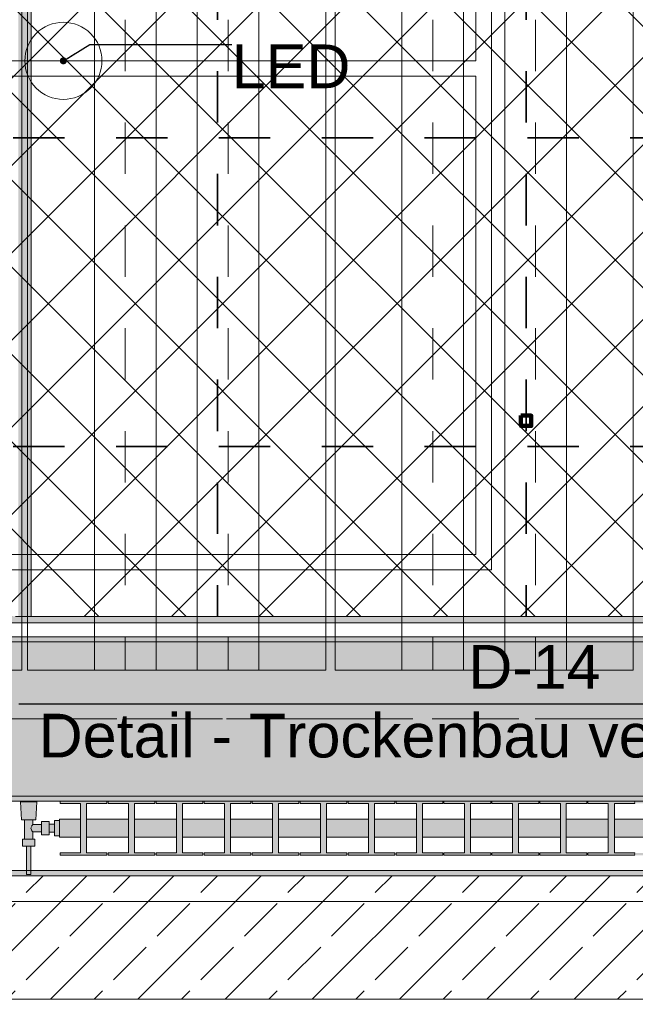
# Model space of a CAD drawing. Header units: metres. Extents: x -3.6 to 85.2, y -11 to 16.8.
# Tile 364 of 508: x 44.6 to 45.8, y 0 to 1.9. Entities that reach past the tile are written whole.
import ezdxf

# ---------------------------------------------------------------- set-up
doc = ezdxf.new("R2010")
doc.units = ezdxf.units.M
doc.header["$MEASUREMENT"] = 0
for name, pattern in [('Achse', [0.2, 0.1, -0.05, 0, -0.05]), ('Punktlinie weit', [0.06, 0.01, -0.05]), ('Strichlinie doppelt', [0.546806, 0.264583, -0.105833, 0.070556, -0.105833]), ('STRICHPUNKT', [0.015, 0.0075, -0.00375, 0, -0.00375])]:
    doc.linetypes.add(name, pattern=pattern)
for name, color, linetype in [('154 - Bemaßung_ Beschriftung.Ausbau - Deckenspiegel', 7, 'Continuous'), ('208 - Marker.Detail', 7, 'Continuous'), ('305 - Elemente.Linie_ Schraffur - Deckenspiegel', 7, 'Continuous'), ('451 - Universal.Achsen Raster', 7, 'Continuous'), ('605 - Struktur.Wand Innen', 7, 'Continuous'), ('608 - Struktur.Träger', 7, 'Continuous'), ('Neubau_154 - Bemaßung_ Beschriftung.Ausbau - Deckenspiegel', 7, 'Continuous'), ('Neubau_651 - Abdeckung.Decke abgehängt_ bekleidet', 7, 'Continuous'), ('Neubau_653 - Abdeckung.TB Verkofferung', 7, 'Continuous'), ('Neubau_702 - Einrichtung.Möbel Sanitär', 7, 'Continuous'), ('Neubau_801 - HKLSE.Heizung_ Klima_ Lüftung', 7, 'Continuous'), ('Neubau_804 - HKLSE.Elektrik', 7, 'Continuous')]:
    doc.layers.add(name, color=color, linetype=linetype)
doc.styles.add('ERSTELLTER_STIL_2', font='txt')
doc.dimstyles.new('ERSTELLTER_STIL__1', dxfattribs={"dimtxt": 0.1, "dimasz": 0.0532, "dimexe": 0.18, "dimexo": 0.0625, "dimgap": 0, "dimtad": 1, "dimtih": 1, "dimtoh": 1, "dimzin": 0, "dimdsep": 46, "dimtxsty": 'ERSTELLTER_STIL_2', "dimblk": 'ARROWHEAD_2', "dimblk1": 'ARROWHEAD_2', "dimblk2": 'ARROWHEAD_2', "dimcen": 0.09, "dimse1": 1, "dimse2": 1, "dimclrd": 7, "dimclre": 7, "dimclrt": 7, "dimazin": 0, "dimtfac": 1, "dimtdec": 4, "dimtmove": 0, "dimatfit": 3, "dimfxl": 1, "dimtolj": 1, "dimtzin": 0, "dimarcsym": 0})
doc.dimstyles.new('ERSTELLTER_STIL__4', dxfattribs={"dimtxt": 0.1, "dimasz": 0.0532, "dimexe": 0.18, "dimexo": 0.0625, "dimgap": 0, "dimtad": 1, "dimzin": 0, "dimdsep": 46, "dimtxsty": 'ERSTELLTER_STIL_2', "dimblk": 'ARROWHEAD_2', "dimblk1": 'ARROWHEAD_2', "dimblk2": 'ARROWHEAD_2', "dimcen": 0.09, "dimse1": 1, "dimse2": 1, "dimclrd": 7, "dimclre": 7, "dimclrt": 7, "dimazin": 0, "dimtfac": 1, "dimtdec": 4, "dimtmove": 0, "dimatfit": 3, "dimfxl": 1, "dimtolj": 1, "dimtzin": 0, "dimarcsym": 0})
doc.dimstyles.new('ERSTELLTER_STIL__5', dxfattribs={"dimtxt": 0.18, "dimasz": 0.02736, "dimexe": 0.18, "dimexo": 0.0625, "dimgap": 0, "dimtad": 0, "dimtih": 1, "dimtoh": 1, "dimdec": 4, "dimzin": 0, "dimdsep": 46, "dimcen": 0.09, "dimadec": 0, "dimazin": 0, "dimtfac": 1, "dimtdec": 4, "dimtmove": 0, "dimatfit": 3, "dimldrblk": 'ARROWHEAD_11', "dimfxl": 1, "dimtolj": 1, "dimtzin": 0, "dimarcsym": 0})
pattern_1 = [(45, (0, 0), (-0.01767767, 0.01767767), [0, -0.025])]
pattern_2 = [(45, (0, 0), (-0.08485281, 0.08485281), []), (45, (-0.04243, 0.04243), (-0.08485281, 0.08485281), [0.09, -0.03])]

# ---------------------------------------------------------------- blocks, each defined once
blk = doc.blocks.new('*D218')
at = {"layer": '154 - Bemaßung_ Beschriftung.Ausbau - Deckenspiegel', "color": 7, "linetype": 'Continuous', "lineweight": 5}
for p, q in [((44.3625, -0.9039), (44.3625, -0.7989)), ((44.9625, -0.9039), (44.9625, -0.7989)), ((44.3827, -0.8164), (44.3423, -0.8864)), ((44.9827, -0.8164), (44.9423, -0.8864)), ((44.3625, -0.8514), (44.9625, -0.8514))]:
    blk.add_line(p, q, dxfattribs=at)
at = {"layer": '154 - Bemaßung_ Beschriftung.Ausbau - Deckenspiegel', "color": 7, "lineweight": 5, "insert": (44.5866, -0.8314), "char_height": 0.1, "attachment_point": 7, "style": 'ERSTELLTER_STIL_2'}
blk.add_mtext('\\A1;{\\pql;\\fArial|b0|i0|c0|p38;60}', dxfattribs=at)
blk = doc.blocks.new('ARROWHEAD_2')
at = {"color": 0, "linetype": 'Continuous', "lineweight": 0}
for p, q in [((-0.378, -0.655), (0.378, 0.655)), ((0, 0), (-1, 0))]:
    blk.add_line(p, q, dxfattribs=at)
blk = doc.blocks.new('*D219')
at = {"layer": '154 - Bemaßung_ Beschriftung.Ausbau - Deckenspiegel', "color": 7, "linetype": 'Continuous', "lineweight": 5}
for p, q in [((44.9625, -0.9039), (44.9625, -0.7989)), ((45.5625, -0.9039), (45.5625, -0.7989)), ((44.9827, -0.8164), (44.9423, -0.8864)), ((45.5827, -0.8164), (45.5423, -0.8864)), ((44.9625, -0.8514), (45.5625, -0.8514))]:
    blk.add_line(p, q, dxfattribs=at)
at = {"layer": '154 - Bemaßung_ Beschriftung.Ausbau - Deckenspiegel', "color": 7, "lineweight": 5, "insert": (45.1866, -0.8314), "char_height": 0.1, "attachment_point": 7, "style": 'ERSTELLTER_STIL_2'}
blk.add_mtext('\\A1;{\\pql;\\fArial|b0|i0|c0|p38;60}', dxfattribs=at)
blk = doc.blocks.new('*D220')
at = {"layer": '154 - Bemaßung_ Beschriftung.Ausbau - Deckenspiegel', "color": 7, "linetype": 'Continuous', "lineweight": 5}
for p, q in [((45.5625, -0.9039), (45.5625, -0.7989)), ((46.1625, -0.9039), (46.1625, -0.7989)), ((45.5827, -0.8164), (45.5423, -0.8864)), ((46.1827, -0.8164), (46.1423, -0.8864)), ((45.5625, -0.8514), (46.1625, -0.8514))]:
    blk.add_line(p, q, dxfattribs=at)
at = {"layer": '154 - Bemaßung_ Beschriftung.Ausbau - Deckenspiegel', "color": 7, "lineweight": 5, "insert": (45.7866, -0.8314), "char_height": 0.1, "attachment_point": 7, "style": 'ERSTELLTER_STIL_2'}
blk.add_mtext('\\A1;{\\pql;\\fArial|b0|i0|c0|p38;60}', dxfattribs=at)
blk = doc.blocks.new('*D397')
at = {"layer": '154 - Bemaßung_ Beschriftung.Ausbau - Deckenspiegel', "color": 7, "linetype": 'Continuous', "lineweight": 5}
for p, q in [((46.2619, 1.8502), (46.3319, 1.8098)), ((46.3494, 1.83), (46.2444, 1.83)), ((46.2969, 0.93), (46.2969, 1.83)), ((46.2619, 0.9502), (46.3319, 0.9098)), ((46.3494, 0.93), (46.2444, 0.93)), ((46.2969, 0.8958), (46.2969, 0.93))]:
    blk.add_line(p, q, dxfattribs=at)
at = {"layer": '154 - Bemaßung_ Beschriftung.Ausbau - Deckenspiegel', "color": 7, "lineweight": 5, "insert": (46.2769, 1.3041), "char_height": 0.1, "attachment_point": 7, "rotation": 90, "style": 'ERSTELLTER_STIL_2'}
blk.add_mtext('\\A1;{\\pql;\\fArial|b0|i0|c0|p38;90}', dxfattribs=at)
blk = doc.blocks.new('*D398')
at = {"layer": '154 - Bemaßung_ Beschriftung.Ausbau - Deckenspiegel', "color": 7, "linetype": 'Continuous', "lineweight": 5}
for p, q in [((46.2619, 2.7502), (46.3319, 2.7098)), ((46.3494, 2.73), (46.2444, 2.73)), ((46.2969, 1.83), (46.2969, 2.73)), ((46.2619, 1.8502), (46.3319, 1.8098)), ((46.3494, 1.83), (46.2444, 1.83))]:
    blk.add_line(p, q, dxfattribs=at)
at = {"layer": '154 - Bemaßung_ Beschriftung.Ausbau - Deckenspiegel', "color": 7, "lineweight": 5, "insert": (46.2769, 2.2041), "char_height": 0.1, "attachment_point": 7, "rotation": 90, "style": 'ERSTELLTER_STIL_2'}
blk.add_mtext('\\A1;{\\pql;\\fArial|b0|i0|c0|p38;90}', dxfattribs=at)
blk = doc.blocks.new('*D408')
at = {"layer": '154 - Bemaßung_ Beschriftung.Ausbau - Deckenspiegel', "color": 7, "linetype": 'Continuous', "lineweight": 5}
for p, q in [((44.3625, -1.1039), (44.3625, -0.9989)), ((45.5625, -1.1039), (45.5625, -0.9989)), ((44.3827, -1.0164), (44.3423, -1.0864)), ((45.5827, -1.0164), (45.5423, -1.0864)), ((44.3625, -1.0514), (45.5625, -1.0514))]:
    blk.add_line(p, q, dxfattribs=at)
at = {"layer": '154 - Bemaßung_ Beschriftung.Ausbau - Deckenspiegel', "color": 7, "lineweight": 5, "insert": (44.8294, -1.0314), "char_height": 0.1, "attachment_point": 7, "style": 'ERSTELLTER_STIL_2'}
blk.add_mtext('\\A1;{\\pql;\\fArial|b0|i0|c0|p38;1,20}', dxfattribs=at)
blk = doc.blocks.new('*D409')
at = {"layer": '154 - Bemaßung_ Beschriftung.Ausbau - Deckenspiegel', "color": 7, "linetype": 'Continuous', "lineweight": 5}
for p, q in [((45.5625, -1.1039), (45.5625, -0.9989)), ((46.7625, -1.1039), (46.7625, -0.9989)), ((45.5827, -1.0164), (45.5423, -1.0864)), ((46.7827, -1.0164), (46.7423, -1.0864)), ((45.5625, -1.0514), (46.7625, -1.0514))]:
    blk.add_line(p, q, dxfattribs=at)
at = {"layer": '154 - Bemaßung_ Beschriftung.Ausbau - Deckenspiegel', "color": 7, "lineweight": 5, "insert": (46.0294, -1.0314), "char_height": 0.1, "attachment_point": 7, "style": 'ERSTELLTER_STIL_2'}
blk.add_mtext('\\A1;{\\pql;\\fArial|b0|i0|c0|p38;1,20}', dxfattribs=at)
blk = doc.blocks.new('*D418')
at = {"layer": '154 - Bemaßung_ Beschriftung.Ausbau - Deckenspiegel', "color": 7, "linetype": 'Continuous', "lineweight": 5}
for p, q in [((39.7075, 1.1002), (39.7775, 1.0598)), ((39.795, 1.08), (39.69, 1.08)), ((39.7425, 0.7495), (39.7425, 1.08)), ((39.7075, 0.7697), (39.7775, 0.7293)), ((39.795, 0.7495), (39.69, 0.7495)), ((39.7425, 0.7153), (39.7425, 0.7495))]:
    blk.add_line(p, q, dxfattribs=at)
at = {"layer": '154 - Bemaßung_ Beschriftung.Ausbau - Deckenspiegel', "color": 7, "lineweight": 5, "insert": (39.7242, 0.7888), "char_height": 0.1, "attachment_point": 7, "rotation": 90, "style": 'ERSTELLTER_STIL_2'}
blk.add_mtext('\\A1;{\\pql;\\fArial|b0|i0|c0|p38;33\\fArial|b0|i0|c0|p38;\\A1{\\H.66x;\\S05^  ;}}', dxfattribs=at)
blk = doc.blocks.new('*D419')
at = {"layer": '154 - Bemaßung_ Beschriftung.Ausbau - Deckenspiegel', "color": 7, "linetype": 'Continuous', "lineweight": 5}
for p, q in [((39.7075, 1.7002), (39.7775, 1.6598)), ((39.795, 1.68), (39.69, 1.68)), ((39.7425, 1.08), (39.7425, 1.68)), ((39.7075, 1.1002), (39.7775, 1.0598)), ((39.795, 1.08), (39.69, 1.08))]:
    blk.add_line(p, q, dxfattribs=at)
at = {"layer": '154 - Bemaßung_ Beschriftung.Ausbau - Deckenspiegel', "color": 7, "lineweight": 5, "insert": (39.7225, 1.3041), "char_height": 0.1, "attachment_point": 7, "rotation": 90, "style": 'ERSTELLTER_STIL_2'}
blk.add_mtext('\\A1;{\\pql;\\fArial|b0|i0|c0|p38;60}', dxfattribs=at)
blk = doc.blocks.new('*D420')
at = {"layer": '154 - Bemaßung_ Beschriftung.Ausbau - Deckenspiegel', "color": 7, "linetype": 'Continuous', "lineweight": 5}
for p, q in [((39.7075, 2.3002), (39.7775, 2.2598)), ((39.795, 2.28), (39.69, 2.28)), ((39.7425, 1.68), (39.7425, 2.28)), ((39.7075, 1.7002), (39.7775, 1.6598)), ((39.795, 1.68), (39.69, 1.68))]:
    blk.add_line(p, q, dxfattribs=at)
at = {"layer": '154 - Bemaßung_ Beschriftung.Ausbau - Deckenspiegel', "color": 7, "lineweight": 5, "insert": (39.7225, 1.9041), "char_height": 0.1, "attachment_point": 7, "rotation": 90, "style": 'ERSTELLTER_STIL_2'}
blk.add_mtext('\\A1;{\\pql;\\fArial|b0|i0|c0|p38;60}', dxfattribs=at)
blk = doc.blocks.new('*D426')
at = {"layer": '154 - Bemaßung_ Beschriftung.Ausbau - Deckenspiegel', "color": 7, "linetype": 'Continuous', "lineweight": 5}
for p, q in [((39.5075, 1.1502), (39.5775, 1.1098)), ((39.595, 1.13), (39.49, 1.13)), ((39.5425, 0.7495), (39.5425, 1.13)), ((39.5075, 0.7697), (39.5775, 0.7293)), ((39.595, 0.7495), (39.49, 0.7495)), ((39.5425, 0.7153), (39.5425, 0.7495))]:
    blk.add_line(p, q, dxfattribs=at)
at = {"layer": '154 - Bemaßung_ Beschriftung.Ausbau - Deckenspiegel', "color": 7, "lineweight": 5, "insert": (39.5242, 0.8138), "char_height": 0.1, "attachment_point": 7, "rotation": 90, "style": 'ERSTELLTER_STIL_2'}
blk.add_mtext('\\A1;{\\pql;\\fArial|b0|i0|c0|p38;38\\fArial|b0|i0|c0|p38;\\A1{\\H.66x;\\S05^  ;}}', dxfattribs=at)
blk = doc.blocks.new('ARROWHEAD_11')
at = {"color": 0, "linetype": 'Continuous', "lineweight": 0}
blk.add_line((0, 0), (-1, 0), dxfattribs=at)
at = {"color": 0, "linetype": 'Continuous', "lineweight": 0, "const_width": 0.25, "flags": 128}
blk.add_lwpolyline([(-0.125, 0, 1), (0.125, 0, 1)], format="xyb", close=True, dxfattribs=at)

msp = doc.modelspace()

# ---------------------------------------------------------------- hatches: boundary and pattern name
at = {"layer": '605 - Struktur.Wand Innen', "linetype": 'Continuous', "lineweight": 0, "true_color": 0x000000}
h = msp.add_hatch(dxfattribs=at)
h.set_pattern_fill('Gips_0001', color=18, style=0, pattern_type=2)
h.set_pattern_definition(pattern_1)
h.paths.add_polyline_path([(44.14, 0.245), (47.17, 0.245), (47.17, 0.255), (44.14, 0.255)])
h = msp.add_hatch(dxfattribs=at)
h.set_pattern_fill('Beton__Stahlbeton_0001', color=18, style=0, pattern_type=2)
h.set_pattern_definition(pattern_2)
h.paths.add_polyline_path([(44.14, 0.005), (52.295, 0.005), (52.295, 0.245), (44.14, 0.245)])
at = {"layer": '608 - Struktur.Träger', "linetype": 'Continuous', "lineweight": 0, "true_color": 0x000000}
h = msp.add_hatch(dxfattribs=at)
h.set_pattern_fill('Gips_0001', color=18, style=0, pattern_type=2)
h.set_pattern_definition(pattern_1)
h.paths.add_polyline_path([(43.89, 0.7), (47.16, 0.7), (47.16, 0.71), (43.89, 0.71)])
h = msp.add_hatch(dxfattribs=at)
h.set_pattern_fill('Beton__Stahlbeton_0001', color=18, style=0, pattern_type=2)
h.set_pattern_definition(pattern_2)
h.paths.add_polyline_path([(0.69, 0.7), (0.38, 0.7), (0.38, 0.4), (0.69, 0.4), (3.97, 0.4), (4.29, 0.4), (7.57, 0.4), (7.89, 0.4), (11.17, 0.4), (11.49, 0.4), (14.77, 0.4), (15.09, 0.4), (18.37, 0.4), (18.69, 0.4), (21.97, 0.4), (22.29, 0.4), (25.57, 0.4), (25.89, 0.4), (29.17, 0.4), (29.49, 0.4), (32.77, 0.4), (33.09, 0.4), (36.37, 0.4), (36.69, 0.4), (39.97, 0.4), (40.29, 0.4), (43.57, 0.4), (43.89, 0.4), (47.17, 0.4), (47.49, 0.4), (50.77, 0.4), (51.09, 0.4), (51.8, 0.4), (51.97, 0.4), (54.37, 0.4), (54.69, 0.4), (57.97, 0.4), (58.29, 0.4), (61.57, 0.4), (61.88, 0.4), (61.88, 0.7), (61.57, 0.7), (58.29, 0.7), (57.97, 0.7), (54.69, 0.7), (54.37, 0.7), (51.97, 0.7), (51.8, 0.7), (51.09, 0.7), (50.77, 0.7), (47.49, 0.7), (47.16, 0.7), (43.89, 0.7), (43.57, 0.7), (40.29, 0.7), (39.935, 0.7), (36.69, 0.7), (36.37, 0.7), (33.09, 0.7), (32.77, 0.7), (29.49, 0.7), (29.17, 0.7), (25.89, 0.7), (25.57, 0.7), (22.29, 0.7), (21.97, 0.7), (18.69, 0.7), (18.37, 0.7), (15.09, 0.7), (14.77, 0.7), (11.49, 0.7), (11.17, 0.7), (7.89, 0.7), (7.57, 0.7), (4.29, 0.7), (3.97, 0.7)])
h = msp.add_hatch(dxfattribs=at)
h.set_pattern_fill('Gips_0001', color=18, style=0, pattern_type=2)
h.set_pattern_definition(pattern_1)
h.paths.add_polyline_path([(43.89, 0.4), (43.89, 0.39), (47.17, 0.39), (47.17, 0.4)])
at = {"layer": 'Neubau_651 - Abdeckung.Decke abgehängt_ bekleidet', "linetype": 'Continuous', "lineweight": 13, "true_color": 0xffbfbf}
h = msp.add_hatch(dxfattribs=at)
h.set_pattern_fill('Raster_20x20_Diagonal_0001', color=254, style=0, pattern_type=2)
h.set_pattern_definition([(45, (0, 0), (-0.0848528, 0.0848528), []), (135, (0, 0), (0.0848528, 0.0848528), [])])
h.paths.add_polyline_path([(43.965, 0.945), (44.29, 0.945), (44.29, 0.7495), (47.16, 0.7495), (47.16, 3.81), (43.965, 3.81)])
at = {"layer": 'Neubau_653 - Abdeckung.TB Verkofferung', "linetype": 'Continuous', "lineweight": 0, "true_color": 0x000000}
h = msp.add_hatch(dxfattribs=at)
h.set_pattern_fill('Gips_0001', color=18, style=0, pattern_type=2)
h.set_pattern_definition(pattern_1)
h.paths.add_polyline_path([(44.575, 0.7495), (44.6, 0.7495), (44.6, 5.19), (44.575, 5.19)])
h = msp.add_hatch(dxfattribs=at)
h.set_pattern_fill('Gips_0001', color=18, style=0, pattern_type=2)
h.set_pattern_definition(pattern_1)
h.paths.add_polyline_path([(43.965, 0.737), (51.8, 0.737), (51.8, 0.7495), (43.965, 0.7495)])
at = {"layer": 'Neubau_801 - HKLSE.Heizung_ Klima_ Lüftung', "linetype": 'Continuous', "lineweight": 0, "true_color": 0x3a3a3a}
for points in [[(44.655, 0.3522), (44.645, 0.3522), (44.645, 0.3455), (44.635, 0.3455), (44.635, 0.3505), (44.62, 0.3505), (44.62, 0.3445), (44.603, 0.3445), (44.603, 0.3535), (44.609, 0.3535), (44.611, 0.3885), (44.579, 0.3885), (44.581, 0.3535), (44.587, 0.3535), (44.587, 0.3165), (44.583, 0.3165), (44.583, 0.3025), (44.591, 0.3025), (44.591, 0.2475), (44.599, 0.2475), (44.599, 0.3025), (44.607, 0.3025), (44.607, 0.3165), (44.603, 0.3165), (44.603, 0.3305), (44.62, 0.3305), (44.62, 0.3245), (44.635, 0.3245), (44.635, 0.3295), (44.645, 0.3295), (44.645, 0.3228), (44.655, 0.3228)], [(44.655, 0.32), (44.6958, 0.32), (44.6958, 0.2894), (44.6562, 0.2894), (44.6562, 0.285), (44.7472, 0.285), (44.7472, 0.2894), (44.7075, 0.2894), (44.7075, 0.32), (44.7892, 0.32), (44.7892, 0.2894), (44.7495, 0.2894), (44.7495, 0.285), (44.8405, 0.285), (44.8405, 0.2894), (44.8008, 0.2894), (44.8008, 0.32), (44.8825, 0.32), (44.8825, 0.2894), (44.8428, 0.2894), (44.8428, 0.285), (44.9338, 0.285), (44.9338, 0.2894), (44.8942, 0.2894), (44.8942, 0.32), (44.9758, 0.32), (44.9758, 0.2894), (44.9362, 0.2894), (44.9362, 0.285), (45.0272, 0.285), (45.0272, 0.2894), (44.9875, 0.2894), (44.9875, 0.32), (45.0692, 0.32), (45.0692, 0.2894), (45.0295, 0.2894), (45.0295, 0.285), (45.1205, 0.285), (45.1205, 0.2894), (45.0808, 0.2894), (45.0808, 0.32), (45.1625, 0.32), (45.1625, 0.2894), (45.1228, 0.2894), (45.1228, 0.285), (45.2138, 0.285), (45.2138, 0.2894), (45.1742, 0.2894), (45.1742, 0.32), (45.2558, 0.32), (45.2558, 0.2894), (45.2162, 0.2894), (45.2162, 0.285), (45.3072, 0.285), (45.3072, 0.2894), (45.2675, 0.2894), (45.2675, 0.32), (45.3492, 0.32), (45.3492, 0.2894), (45.3095, 0.2894), (45.3095, 0.285), (45.4005, 0.285), (45.4005, 0.2894), (45.3608, 0.2894), (45.3608, 0.32), (45.4425, 0.32), (45.4425, 0.2894), (45.4028, 0.2894), (45.4028, 0.285), (45.4938, 0.285), (45.4938, 0.2894), (45.4542, 0.2894), (45.4542, 0.32), (45.5358, 0.32), (45.5358, 0.2894), (45.4962, 0.2894), (45.4962, 0.285), (45.5872, 0.285), (45.5872, 0.2894), (45.5475, 0.2894), (45.5475, 0.32), (45.6292, 0.32), (45.6292, 0.2894), (45.5895, 0.2894), (45.5895, 0.285), (45.6805, 0.285), (45.6805, 0.2894), (45.6408, 0.2894), (45.6408, 0.32), (45.7225, 0.32), (45.7225, 0.2894), (45.6828, 0.2894), (45.6828, 0.285), (45.7738, 0.285), (45.7738, 0.2894), (45.7342, 0.2894), (45.7342, 0.32), (45.8158, 0.32), (45.8158, 0.2894), (45.7762, 0.2894), (45.7762, 0.285), (45.8672, 0.285), (45.8672, 0.2894), (45.8275, 0.2894), (45.8275, 0.32), (45.9092, 0.32), (45.9092, 0.2894), (45.8695, 0.2894), (45.8695, 0.285), (45.9605, 0.285), (45.9605, 0.2894), (45.9208, 0.2894), (45.9208, 0.32), (46.0025, 0.32), (46.0025, 0.2894), (45.9628, 0.2894), (45.9628, 0.285), (46.0538, 0.285), (46.0538, 0.2894), (46.0142, 0.2894), (46.0142, 0.32), (46.055, 0.32), (46.055, 0.355), (46.0142, 0.355), (46.0142, 0.3856), (46.0538, 0.3856), (46.0538, 0.39), (45.9628, 0.39), (45.9628, 0.3856), (46.0025, 0.3856), (46.0025, 0.355), (45.9208, 0.355), (45.9208, 0.3856), (45.9605, 0.3856), (45.9605, 0.39), (45.8695, 0.39), (45.8695, 0.3856), (45.9092, 0.3856), (45.9092, 0.355), (45.8275, 0.355), (45.8275, 0.3856), (45.8672, 0.3856), (45.8672, 0.39), (45.7762, 0.39), (45.7762, 0.3856), (45.8158, 0.3856), (45.8158, 0.355), (45.7342, 0.355), (45.7342, 0.3856), (45.7738, 0.3856), (45.7738, 0.39), (45.6828, 0.39), (45.6828, 0.3856), (45.7225, 0.3856), (45.7225, 0.355), (45.6408, 0.355), (45.6408, 0.3856), (45.6805, 0.3856), (45.6805, 0.39), (45.5895, 0.39), (45.5895, 0.3856), (45.6292, 0.3856), (45.6292, 0.355), (45.5475, 0.355), (45.5475, 0.3856), (45.5872, 0.3856), (45.5872, 0.39), (45.4962, 0.39), (45.4962, 0.3856), (45.5358, 0.3856), (45.5358, 0.355), (45.4542, 0.355), (45.4542, 0.3856), (45.4938, 0.3856), (45.4938, 0.39), (45.4028, 0.39), (45.4028, 0.3856), (45.4425, 0.3856), (45.4425, 0.355), (45.3608, 0.355), (45.3608, 0.3856), (45.4005, 0.3856), (45.4005, 0.39), (45.3095, 0.39), (45.3095, 0.3856), (45.3492, 0.3856), (45.3492, 0.355), (45.2675, 0.355), (45.2675, 0.3856), (45.3072, 0.3856), (45.3072, 0.39), (45.2162, 0.39), (45.2162, 0.3856), (45.2558, 0.3856), (45.2558, 0.355), (45.1742, 0.355), (45.1742, 0.3856), (45.2138, 0.3856), (45.2138, 0.39), (45.1228, 0.39), (45.1228, 0.3856), (45.1625, 0.3856), (45.1625, 0.355), (45.0808, 0.355), (45.0808, 0.3856), (45.1205, 0.3856), (45.1205, 0.39), (45.0295, 0.39), (45.0295, 0.3856), (45.0692, 0.3856), (45.0692, 0.355), (44.9875, 0.355), (44.9875, 0.3856), (45.0272, 0.3856), (45.0272, 0.39), (44.9362, 0.39), (44.9362, 0.3856), (44.9758, 0.3856), (44.9758, 0.355), (44.8942, 0.355), (44.8942, 0.3856), (44.9338, 0.3856), (44.9338, 0.39), (44.8428, 0.39), (44.8428, 0.3856), (44.8825, 0.3856), (44.8825, 0.355), (44.8008, 0.355), (44.8008, 0.3856), (44.8405, 0.3856), (44.8405, 0.39), (44.7495, 0.39), (44.7495, 0.3856), (44.7892, 0.3856), (44.7892, 0.355), (44.7075, 0.355), (44.7075, 0.3856), (44.7472, 0.3856), (44.7472, 0.39), (44.6562, 0.39), (44.6562, 0.3856), (44.6958, 0.3856), (44.6958, 0.355), (44.655, 0.355)]]:
    msp.add_hatch(color=250, dxfattribs=at).paths.add_polyline_path(points)

# ---------------------------------------------------------------- linework, layer by layer
at = {"layer": '208 - Marker.Detail', "color": 30, "linetype": 'Continuous', "lineweight": 25, "true_color": 0xff6e00}
msp.add_line((44.576, 0.5796), (46.576, 0.5796), dxfattribs=at)
at = {"layer": '305 - Elemente.Linie_ Schraffur - Deckenspiegel', "color": 7, "linetype": 'STRICHPUNKT', "lineweight": 9}
for p, q in [((44.783, 5.31), (44.783, 0.645)), ((44.983, 5.31), (44.983, 0.645)), ((45.381, 5.31), (45.381, 0.645)), ((45.581, 5.31), (45.581, 0.645))]:
    msp.add_line(p, q, dxfattribs=at)
at = {"layer": '305 - Elemente.Linie_ Schraffur - Deckenspiegel', "color": 7, "linetype": 'Continuous', "lineweight": 9, "flags": 128}
for points in [[(44.0015, 5.31), (44.5815, 5.31), (44.5815, 0.645), (44.0015, 0.645)], [(44.593, 5.31), (45.173, 5.31), (45.173, 0.645), (44.593, 0.645)], [(45.191, 5.31), (45.771, 5.31), (45.771, 0.645), (45.191, 0.645)]]:
    msp.add_lwpolyline(points, close=True, dxfattribs=at)
at = {"layer": '305 - Elemente.Linie_ Schraffur - Deckenspiegel', "color": 7, "linetype": 'Continuous', "lineweight": 9}
for points in [[(44.723, 0.645), (44.843, 0.645), (44.843, 5.31), (44.723, 5.31)], [(44.923, 0.645), (45.043, 0.645), (45.043, 5.31), (44.923, 5.31)], [(45.321, 0.645), (45.441, 0.645), (45.441, 5.31), (45.321, 5.31)], [(45.521, 0.645), (45.641, 0.645), (45.641, 5.31), (45.521, 5.31)]]:
    msp.add_lwpolyline(points, close=True, dxfattribs=at)
at = {"layer": '451 - Universal.Achsen Raster', "color": 160, "linetype": 'Strichlinie doppelt', "lineweight": 9, "true_color": 0x3232ff}
msp.add_line((64.935, 0.55), (-3.175, 0.55), dxfattribs=at)
at = {"layer": '605 - Struktur.Wand Innen', "color": 7, "linetype": 'Continuous', "lineweight": 13}
msp.add_line((52.295, 0.245), (44.14, 0.245), dxfattribs=at)
at = {"layer": '605 - Struktur.Wand Innen', "color": 7, "linetype": 'Continuous', "lineweight": 5, "flags": 128}
msp.add_lwpolyline([(47.17, 0.255), (44.14, 0.255)], dxfattribs=at)
at = {"layer": '605 - Struktur.Wand Innen', "color": 7, "linetype": 'Continuous', "lineweight": 18, "flags": 128}
msp.add_lwpolyline([(52.1, 0.005), (44.14, 0.005)], dxfattribs=at)
at = {"layer": '605 - Struktur.Wand Innen', "color": 7, "linetype": 'Continuous', "lineweight": 13, "flags": 128}
msp.add_lwpolyline([(44.14, 0.005), (52.295, 0.005)], dxfattribs=at)
at = {"layer": '608 - Struktur.Träger', "color": 7, "linetype": 'Continuous', "lineweight": 13}
for p, q in [((0.38, 0.71), (61.88, 0.71)), ((47.16, 0.7), (43.89, 0.7)), ((0.38, 0.39), (61.88, 0.39))]:
    msp.add_line(p, q, dxfattribs=at)
at = {"layer": '608 - Struktur.Träger', "color": 7, "linetype": 'Continuous', "lineweight": 5}
for p, q in [((47.16, 0.71), (43.89, 0.71)), ((47.17, 0.39), (43.89, 0.39))]:
    msp.add_line(p, q, dxfattribs=at)
at = {"layer": '608 - Struktur.Träger', "color": 7, "linetype": 'Achse', "lineweight": 9}
msp.add_line((0.38, 0.55), (61.88, 0.55), dxfattribs=at)
at = {"layer": '608 - Struktur.Träger', "color": 7, "linetype": 'Continuous', "lineweight": 13, "flags": 128}
msp.add_lwpolyline([(61.88, 0.4), (61.57, 0.4), (58.29, 0.4), (57.97, 0.4), (54.69, 0.4), (54.37, 0.4), (51.97, 0.4), (51.8, 0.4), (51.09, 0.4), (50.77, 0.4), (47.49, 0.4), (47.17, 0.4), (43.89, 0.4), (43.57, 0.4), (40.29, 0.4), (39.97, 0.4), (36.69, 0.4), (36.37, 0.4), (33.09, 0.4), (32.77, 0.4), (29.49, 0.4)], dxfattribs=at)
at = {"layer": 'Neubau_651 - Abdeckung.Decke abgehängt_ bekleidet', "color": 1, "linetype": 'Achse', "lineweight": 35}
for p, q in [((44.9625, 3.81), (44.9625, 0.7495)), ((45.5625, 3.81), (45.5625, 0.7495)), ((43.965, 1.68), (47.16, 1.68)), ((43.965, 1.08), (47.16, 1.08))]:
    msp.add_line(p, q, dxfattribs=at)
at = {"layer": 'Neubau_651 - Abdeckung.Decke abgehängt_ bekleidet', "color": 1, "linetype": 'Punktlinie weit', "lineweight": 13, "flags": 128}
msp.add_lwpolyline([(43.965, 0.945), (44.29, 0.945), (44.29, 0.7495), (47.16, 0.7495), (47.16, 3.81), (43.965, 3.81)], close=True, dxfattribs=at)
at = {"layer": 'Neubau_651 - Abdeckung.Decke abgehängt_ bekleidet', "color": 1, "linetype": 'Continuous', "lineweight": 100, "flags": 128}
msp.add_lwpolyline([(45.5525, 1.14), (45.5725, 1.14), (45.5725, 1.12), (45.5525, 1.12)], close=True, dxfattribs=at)
at = {"layer": 'Neubau_653 - Abdeckung.TB Verkofferung', "color": 1, "linetype": 'Continuous', "lineweight": 9}
for p, q in [((44.6, 0.7495), (44.6, 5.19)), ((44.6, 0.7495), (51.8, 0.7495)), ((43.965, 0.195), (51.8, 0.195))]:
    msp.add_line(p, q, dxfattribs=at)
at = {"layer": 'Neubau_653 - Abdeckung.TB Verkofferung', "color": 1, "linetype": 'Continuous', "lineweight": 5}
for p, q in [((44.6, 5.19), (44.6, 0.7495)), ((51.8, 0.7495), (44.6, 0.7495)), ((51.8, 0.737), (43.965, 0.737)), ((51.8, 0.71), (43.965, 0.71))]:
    msp.add_line(p, q, dxfattribs=at)
at = {"layer": 'Neubau_702 - Einrichtung.Möbel Sanitär', "color": 1, "linetype": 'Continuous', "lineweight": 13, "flags": 128}
for points in [[(45.495, 0.84), (45.495, 3.72)], [(45.465, 2.76), (45.465, 1.83)], [(45.465, 1.83), (43.965, 1.83)], [(43.965, 1.8), (45.465, 1.8)], [(45.465, 1.8), (45.465, 0.87)], [(45.465, 0.87), (43.965, 0.87)], [(43.965, 0.84), (45.465, 0.84)], [(45.465, 0.84), (45.495, 0.84)]]:
    msp.add_lwpolyline(points, dxfattribs=at)
at = {"layer": 'Neubau_801 - HKLSE.Heizung_ Klima_ Lüftung', "color": 7, "linetype": 'Continuous', "lineweight": 5, "true_color": 0xebebeb}
for p, q in [((44.5837, 0.3885), (44.579, 0.3885)), ((44.579, 0.3885), (44.5837, 0.3885)), ((44.581, 0.3535), (44.579, 0.3885)), ((44.595, 0.3885), (44.5837, 0.3885)), ((44.5837, 0.3885), (44.595, 0.3885)), ((44.6063, 0.3885), (44.595, 0.3885)), ((44.595, 0.3885), (44.6063, 0.3885)), ((44.6063, 0.3885), (44.611, 0.3885)), ((44.611, 0.3885), (44.6063, 0.3885)), ((44.609, 0.3535), (44.611, 0.3885)), ((44.6562, 0.39), (44.7472, 0.39)), ((44.6562, 0.3856), (44.6562, 0.39)), ((44.6562, 0.39), (44.7472, 0.39)), ((44.6562, 0.3856), (44.6562, 0.39)), ((44.6958, 0.3856), (44.6562, 0.3856)), ((44.6958, 0.2894), (44.6958, 0.3856)), ((44.7472, 0.3856), (44.7075, 0.3856)), ((44.7075, 0.3856), (44.7075, 0.2894)), ((44.7472, 0.39), (44.7472, 0.3856)), ((44.7495, 0.39), (44.8405, 0.39)), ((44.7495, 0.3856), (44.7495, 0.39)), ((44.7495, 0.39), (44.8405, 0.39)), ((44.7495, 0.3856), (44.7495, 0.39)), ((44.7892, 0.3856), (44.7495, 0.3856)), ((44.7892, 0.2894), (44.7892, 0.3856)), ((44.8405, 0.3856), (44.8008, 0.3856)), ((44.8008, 0.3856), (44.8008, 0.2894)), ((44.8405, 0.39), (44.8405, 0.3856)), ((44.8405, 0.39), (44.8405, 0.3856)), ((44.8428, 0.39), (44.9338, 0.39)), ((44.8428, 0.39), (44.9338, 0.39)), ((44.8428, 0.3856), (44.8428, 0.39)), ((44.8825, 0.3856), (44.8428, 0.3856)), ((44.8825, 0.2894), (44.8825, 0.3856)), ((44.9338, 0.3856), (44.8942, 0.3856)), ((44.8942, 0.3856), (44.8942, 0.2894)), ((44.9338, 0.39), (44.9338, 0.3856)), ((44.9338, 0.39), (44.9338, 0.3856)), ((44.9362, 0.39), (45.0272, 0.39)), ((44.9362, 0.39), (45.0272, 0.39)), ((44.9362, 0.3856), (44.9362, 0.39)), ((44.9758, 0.3856), (44.9362, 0.3856)), ((44.9758, 0.2894), (44.9758, 0.3856)), ((45.0272, 0.3856), (44.9875, 0.3856)), ((44.9875, 0.3856), (44.9875, 0.2894)), ((45.0272, 0.39), (45.0272, 0.3856)), ((45.0295, 0.39), (45.1205, 0.39)), ((45.0295, 0.3856), (45.0295, 0.39)), ((45.0295, 0.39), (45.1205, 0.39)), ((45.0295, 0.3856), (45.0295, 0.39)), ((45.0692, 0.3856), (45.0295, 0.3856)), ((45.0692, 0.2894), (45.0692, 0.3856)), ((45.1205, 0.3856), (45.0808, 0.3856)), ((45.0808, 0.3856), (45.0808, 0.2894)), ((45.1205, 0.39), (45.1205, 0.3856)), ((45.1205, 0.39), (45.1205, 0.3856)), ((45.1228, 0.39), (45.2138, 0.39)), ((45.1228, 0.39), (45.2138, 0.39)), ((45.1228, 0.3856), (45.1228, 0.39)), ((45.1625, 0.3856), (45.1228, 0.3856)), ((45.1625, 0.2894), (45.1625, 0.3856)), ((45.2138, 0.3856), (45.1742, 0.3856)), ((45.1742, 0.3856), (45.1742, 0.2894)), ((45.2138, 0.39), (45.2138, 0.3856)), ((45.2162, 0.39), (45.3072, 0.39)), ((45.2162, 0.3856), (45.2162, 0.39)), ((45.2162, 0.39), (45.3072, 0.39)), ((45.2162, 0.3856), (45.2162, 0.39)), ((45.2558, 0.3856), (45.2162, 0.3856)), ((45.2558, 0.2894), (45.2558, 0.3856)), ((45.3072, 0.3856), (45.2675, 0.3856)), ((45.2675, 0.3856), (45.2675, 0.2894)), ((45.3072, 0.39), (45.3072, 0.3856)), ((45.3095, 0.39), (45.4005, 0.39)), ((45.3095, 0.39), (45.4005, 0.39)), ((45.3095, 0.3856), (45.3095, 0.39)), ((45.3492, 0.3856), (45.3095, 0.3856)), ((45.3492, 0.2894), (45.3492, 0.3856)), ((45.4005, 0.3856), (45.3608, 0.3856)), ((45.3608, 0.3856), (45.3608, 0.2894)), ((45.4005, 0.39), (45.4005, 0.3856)), ((45.4005, 0.39), (45.4005, 0.3856)), ((45.4028, 0.39), (45.4938, 0.39)), ((45.4028, 0.39), (45.4938, 0.39)), ((45.4028, 0.3856), (45.4028, 0.39)), ((45.4425, 0.3856), (45.4028, 0.3856)), ((45.4425, 0.2894), (45.4425, 0.3856)), ((45.4938, 0.3856), (45.4542, 0.3856)), ((45.4542, 0.3856), (45.4542, 0.2894)), ((45.4938, 0.39), (45.4938, 0.3856)), ((45.4938, 0.39), (45.4938, 0.3856)), ((45.4962, 0.39), (45.5872, 0.39)), ((45.4962, 0.3856), (45.4962, 0.39)), ((45.4962, 0.39), (45.5872, 0.39)), ((45.4962, 0.3856), (45.4962, 0.39)), ((45.5358, 0.3856), (45.4962, 0.3856)), ((45.5358, 0.2894), (45.5358, 0.3856)), ((45.5872, 0.3856), (45.5475, 0.3856)), ((45.5475, 0.3856), (45.5475, 0.2894)), ((45.5872, 0.39), (45.5872, 0.3856)), ((45.5895, 0.39), (45.6805, 0.39)), ((45.5895, 0.39), (45.6805, 0.39)), ((45.5895, 0.3856), (45.5895, 0.39)), ((45.6292, 0.3856), (45.5895, 0.3856)), ((45.6292, 0.2894), (45.6292, 0.3856)), ((45.6805, 0.3856), (45.6408, 0.3856)), ((45.6408, 0.3856), (45.6408, 0.2894)), ((45.6805, 0.39), (45.6805, 0.3856)), ((45.6828, 0.39), (45.7738, 0.39)), ((45.6828, 0.39), (45.7738, 0.39)), ((45.6828, 0.3856), (45.6828, 0.39)), ((45.7225, 0.3856), (45.6828, 0.3856)), ((45.7225, 0.2894), (45.7225, 0.3856)), ((45.7738, 0.3856), (45.7342, 0.3856)), ((45.7342, 0.3856), (45.7342, 0.2894)), ((45.7738, 0.39), (45.7738, 0.3856)), ((45.7738, 0.39), (45.7738, 0.3856)), ((44.5851, 0.3535), (44.581, 0.3535)), ((44.595, 0.3535), (44.5851, 0.3535)), ((44.587, 0.3165), (44.587, 0.3535)), ((44.6049, 0.3535), (44.595, 0.3535)), ((44.603, 0.3445), (44.603, 0.3535)), ((44.609, 0.3535), (44.6049, 0.3535)), ((44.62, 0.344), (44.62, 0.3505)), ((44.62, 0.3505), (44.635, 0.3505)), ((44.635, 0.344), (44.635, 0.3505)), ((44.635, 0.3455), (44.645, 0.3455)), ((44.645, 0.3375), (44.645, 0.3522)), ((44.645, 0.3522), (44.655, 0.3522)), ((44.645, 0.3522), (44.655, 0.3522)), ((44.645, 0.3375), (44.645, 0.3522)), ((44.645, 0.3522), (44.655, 0.3522)), ((44.645, 0.3522), (44.655, 0.3522)), ((44.645, 0.3432), (44.645, 0.3455)), ((44.655, 0.3499), (44.655, 0.355)), ((44.655, 0.355), (44.6958, 0.355)), ((44.655, 0.3375), (44.655, 0.3499)), ((44.7075, 0.355), (44.7892, 0.355)), ((44.8008, 0.355), (44.8825, 0.355)), ((44.8942, 0.355), (44.9758, 0.355)), ((44.9875, 0.355), (45.0692, 0.355)), ((45.0808, 0.355), (45.1625, 0.355)), ((45.1742, 0.355), (45.2558, 0.355)), ((45.2675, 0.355), (45.3492, 0.355)), ((45.3608, 0.355), (45.4425, 0.355)), ((45.4542, 0.355), (45.5358, 0.355)), ((45.5475, 0.355), (45.6292, 0.355)), ((45.6408, 0.355), (45.7225, 0.355)), ((45.7342, 0.355), (45.8158, 0.355)), ((44.5989, 0.3375), (44.6003, 0.3404)), ((44.6003, 0.3346), (44.5989, 0.3375)), ((44.6008, 0.3414), (44.6013, 0.3424)), ((44.6013, 0.3326), (44.6008, 0.3336)), ((44.6013, 0.3424), (44.603, 0.3445)), ((44.603, 0.3305), (44.6013, 0.3326)), ((44.603, 0.3445), (44.62, 0.3445)), ((44.603, 0.3165), (44.603, 0.3305)), ((44.603, 0.3305), (44.62, 0.3305)), ((44.62, 0.331), (44.62, 0.344)), ((44.62, 0.3245), (44.62, 0.331)), ((44.635, 0.331), (44.635, 0.344)), ((44.635, 0.3245), (44.635, 0.331)), ((44.635, 0.3295), (44.645, 0.3295)), ((44.645, 0.3375), (44.645, 0.3432)), ((44.645, 0.3228), (44.645, 0.3375)), ((44.645, 0.3228), (44.645, 0.3375)), ((44.645, 0.3318), (44.645, 0.3375)), ((44.645, 0.3295), (44.645, 0.3318)), ((44.655, 0.3251), (44.655, 0.3375)), ((44.589, 0.3165), (44.583, 0.3165)), ((44.583, 0.3025), (44.583, 0.3165)), ((44.601, 0.3165), (44.589, 0.3165)), ((44.607, 0.3165), (44.601, 0.3165)), ((44.607, 0.3025), (44.607, 0.3165)), ((44.62, 0.3245), (44.635, 0.3245)), ((44.645, 0.3228), (44.655, 0.3228)), ((44.645, 0.3228), (44.655, 0.3228)), ((44.655, 0.32), (44.655, 0.3251)), ((44.655, 0.32), (44.6958, 0.32)), ((44.7075, 0.32), (44.7892, 0.32)), ((44.8008, 0.32), (44.8825, 0.32)), ((44.8942, 0.32), (44.9758, 0.32)), ((44.9875, 0.32), (45.0692, 0.32)), ((45.0808, 0.32), (45.1625, 0.32)), ((45.1742, 0.32), (45.2558, 0.32)), ((45.2675, 0.32), (45.3492, 0.32)), ((45.3608, 0.32), (45.4425, 0.32)), ((45.4542, 0.32), (45.5358, 0.32)), ((45.5475, 0.32), (45.6292, 0.32)), ((45.6408, 0.32), (45.7225, 0.32)), ((45.7342, 0.32), (45.8158, 0.32)), ((44.589, 0.3025), (44.583, 0.3025)), ((44.601, 0.3025), (44.589, 0.3025)), ((44.591, 0.2475), (44.591, 0.3025)), ((44.5922, 0.3025), (44.591, 0.3025)), ((44.595, 0.3025), (44.5922, 0.3025)), ((44.5978, 0.3025), (44.595, 0.3025)), ((44.599, 0.3025), (44.5978, 0.3025)), ((44.599, 0.2475), (44.599, 0.3025)), ((44.607, 0.3025), (44.601, 0.3025)), ((44.6562, 0.285), (44.6562, 0.2894)), ((44.6562, 0.285), (44.6562, 0.2894)), ((44.6562, 0.2894), (44.6958, 0.2894)), ((44.7075, 0.2894), (44.7472, 0.2894)), ((44.7472, 0.2894), (44.7472, 0.285)), ((44.7495, 0.285), (44.7495, 0.2894)), ((44.7495, 0.285), (44.7495, 0.2894)), ((44.7495, 0.2894), (44.7892, 0.2894)), ((44.8008, 0.2894), (44.8405, 0.2894)), ((44.8405, 0.2894), (44.8405, 0.285)), ((44.8405, 0.2894), (44.8405, 0.285)), ((44.8428, 0.285), (44.8428, 0.2894)), ((44.8428, 0.2894), (44.8825, 0.2894)), ((44.8942, 0.2894), (44.9338, 0.2894)), ((44.9338, 0.2894), (44.9338, 0.285)), ((44.9338, 0.2894), (44.9338, 0.285)), ((44.9362, 0.285), (44.9362, 0.2894)), ((44.9362, 0.2894), (44.9758, 0.2894)), ((44.9875, 0.2894), (45.0272, 0.2894)), ((45.0272, 0.2894), (45.0272, 0.285)), ((45.0295, 0.285), (45.0295, 0.2894)), ((45.0295, 0.285), (45.0295, 0.2894)), ((45.0295, 0.2894), (45.0692, 0.2894)), ((45.0808, 0.2894), (45.1205, 0.2894)), ((45.1205, 0.2894), (45.1205, 0.285)), ((45.1205, 0.2894), (45.1205, 0.285)), ((45.1228, 0.285), (45.1228, 0.2894)), ((45.1228, 0.2894), (45.1625, 0.2894)), ((45.1742, 0.2894), (45.2138, 0.2894)), ((45.2138, 0.2894), (45.2138, 0.285)), ((45.2162, 0.285), (45.2162, 0.2894)), ((45.2162, 0.285), (45.2162, 0.2894)), ((45.2162, 0.2894), (45.2558, 0.2894)), ((45.2675, 0.2894), (45.3072, 0.2894)), ((45.3072, 0.2894), (45.3072, 0.285)), ((45.3095, 0.285), (45.3095, 0.2894)), ((45.3095, 0.2894), (45.3492, 0.2894)), ((45.3608, 0.2894), (45.4005, 0.2894)), ((45.4005, 0.2894), (45.4005, 0.285)), ((45.4005, 0.2894), (45.4005, 0.285)), ((45.4028, 0.285), (45.4028, 0.2894)), ((45.4028, 0.2894), (45.4425, 0.2894)), ((45.4542, 0.2894), (45.4938, 0.2894)), ((45.4938, 0.2894), (45.4938, 0.285)), ((45.4938, 0.2894), (45.4938, 0.285)), ((45.4962, 0.285), (45.4962, 0.2894)), ((45.4962, 0.285), (45.4962, 0.2894)), ((45.4962, 0.2894), (45.5358, 0.2894)), ((45.5475, 0.2894), (45.5872, 0.2894)), ((45.5872, 0.2894), (45.5872, 0.285)), ((45.5895, 0.285), (45.5895, 0.2894)), ((45.5895, 0.2894), (45.6292, 0.2894)), ((45.6408, 0.2894), (45.6805, 0.2894)), ((45.6805, 0.2894), (45.6805, 0.285)), ((45.6828, 0.285), (45.6828, 0.2894)), ((45.6828, 0.2894), (45.7225, 0.2894)), ((45.7342, 0.2894), (45.7738, 0.2894)), ((45.7738, 0.2894), (45.7738, 0.285)), ((45.7738, 0.2894), (45.7738, 0.285)), ((44.7472, 0.285), (44.6562, 0.285)), ((44.8405, 0.285), (44.7495, 0.285)), ((44.9338, 0.285), (44.8428, 0.285)), ((45.0272, 0.285), (44.9362, 0.285)), ((45.1205, 0.285), (45.0295, 0.285)), ((45.2138, 0.285), (45.1228, 0.285)), ((45.3072, 0.285), (45.2162, 0.285)), ((45.4005, 0.285), (45.3095, 0.285)), ((45.4938, 0.285), (45.4028, 0.285)), ((45.5872, 0.285), (45.4962, 0.285)), ((45.6805, 0.285), (45.5895, 0.285)), ((45.7738, 0.285), (45.6828, 0.285)), ((44.5922, 0.2475), (44.591, 0.2475)), ((44.595, 0.2475), (44.5922, 0.2475)), ((44.5978, 0.2475), (44.595, 0.2475)), ((44.599, 0.2475), (44.5978, 0.2475))]:
    msp.add_line(p, q, dxfattribs=at)
at = {"layer": 'Neubau_804 - HKLSE.Elektrik', "color": 1, "linetype": 'Continuous', "lineweight": 13, "flags": 128}
msp.add_lwpolyline([(44.7375, 1.83, -0.414214), (44.6625, 1.755, -0.414214), (44.5875, 1.83, -0.414214), (44.6625, 1.905, -0.414214)], format="xyb", close=True, dxfattribs=at)

# ---------------------------------------------------------------- texts
at = {"layer": '208 - Marker.Detail', "color": 30, "lineweight": 25, "true_color": 0xff6e00, "char_height": 0.085, "style": 'ERSTELLTER_STIL_2'}
for s, insert, attachment_point in [('\\A1;{\\pql;\\fArial|b0|i0|c0|p38;D-14}', (45.4501, 0.6087), 7), ('\\A1;{\\pql;\\fArial|b0|i0|c0|p38;Detail - Trockenbau vertikal Achse 13}', (44.6143, 0.5601), 1)]:
    msp.add_mtext(s, dxfattribs=dict(at, insert=insert, attachment_point=attachment_point))
at = {"layer": 'Neubau_154 - Bemaßung_ Beschriftung.Ausbau - Deckenspiegel', "color": 7, "linetype": 'Continuous', "lineweight": 9, "insert": (44.9899, 1.8618), "char_height": 0.085, "attachment_point": 1, "style": 'ERSTELLTER_STIL_2'}
msp.add_mtext('\\A1;{\\pql;\\fArial|b0|i0|c0|p38;LED}', dxfattribs=at)

# ---------------------------------------------------------------- dimensions: what is measured, and where the dimension line sits
at = {"layer": '154 - Bemaßung_ Beschriftung.Ausbau - Deckenspiegel', "color": 7, "linetype": 'Continuous', "lineweight": 5}
for base, p1, p2, picture, middle in [((46.2969, 2.73), (42.8925, 1.83), (42.8925, 2.73), '*D398', (46.2269, 2.2803)), ((39.7425, 2.28), (47.16, 1.68), (47.16, 2.28), '*D420', (39.6725, 1.9803)), ((46.2969, 1.83), (42.8925, 0.93), (42.8925, 1.83), '*D397', (46.2269, 1.3803)), ((39.7425, 1.68), (47.16, 1.08), (47.16, 1.68), '*D419', (39.6725, 1.3803)), ((39.5425, 1.13), (47.16, 0.7495), (40.7825, 1.13), '*D426', (39.4725, 1.0632)), ((39.7425, 1.08), (47.16, 0.7495), (47.16, 1.08), '*D418', (39.6725, 1.0382))]:
    dim = msp.add_linear_dim(base=base, p1=p1, p2=p2, angle=90, dimstyle='ERSTELLTER_STIL__4', dxfattribs=at)
    dim.commit()
    dim.dimension.update_dxf_attribs({"geometry": picture, "text_midpoint": middle, "dimtype": 160, "text_rotation": 90})
for base, p1, p2, picture, middle in [((44.9625, -0.8514), (44.3625, 0.7495), (44.9625, 0.7495), '*D218', (44.6628, -0.7814)), ((45.5625, -1.0514), (44.3625, 0.7495), (45.5625, 0.7495), '*D408', (44.9593, -0.9814)), ((45.5625, -0.8514), (44.9625, 0.7495), (45.5625, 0.7495), '*D219', (45.2628, -0.7814)), ((46.1625, -0.8514), (45.5625, 0.7495), (46.1625, 0.7495), '*D220', (45.8628, -0.7814)), ((46.7625, -1.0514), (45.5625, 0.7495), (46.7625, 0.7495), '*D409', (46.1593, -0.9814))]:
    dim = msp.add_linear_dim(base=base, p1=p1, p2=p2, dimstyle='ERSTELLTER_STIL__1', dxfattribs=at)
    dim.commit()
    dim.dimension.update_dxf_attribs({"geometry": picture, "text_midpoint": middle, "dimtype": 160})

# ---------------------------------------------------------------- leaders
at = {"layer": 'Neubau_154 - Bemaßung_ Beschriftung.Ausbau - Deckenspiegel', "color": 1, "linetype": 'Continuous', "lineweight": 13, "annotation_type": 0, "has_hookline": 1, "hookline_direction": 0, "text_width": 0.2158}
msp.add_leader([(44.6625, 1.83), (44.7137, 1.8618), (44.9899, 1.8618)], dimstyle='ERSTELLTER_STIL__5', dxfattribs=at)

doc.saveas('drawing.dxf')
